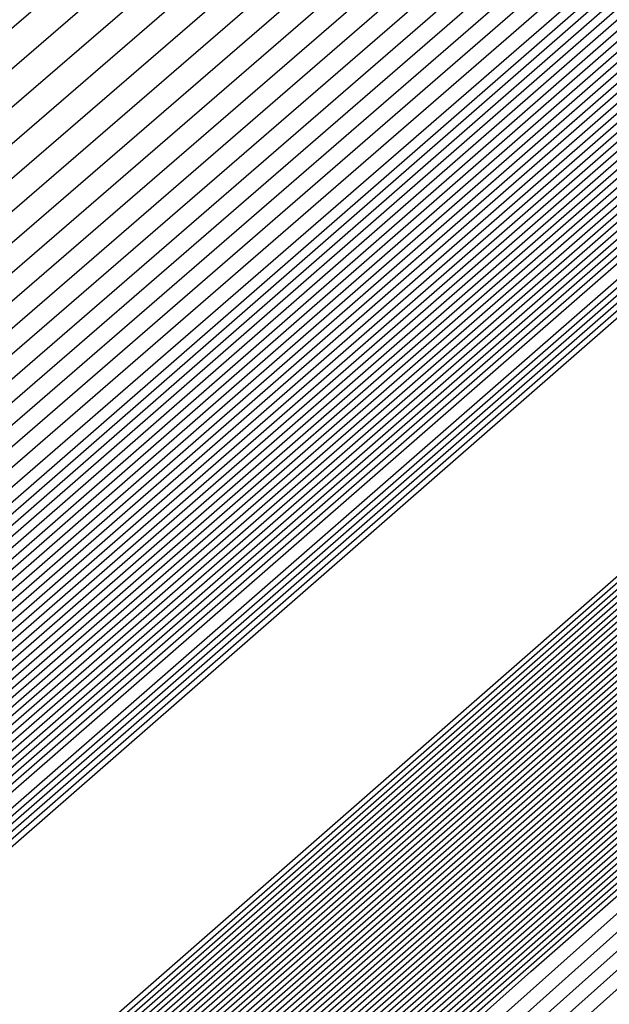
# Model space of a CAD drawing. Extents: x 3249832 to 3255657, y 13789405 to 13793316.
# Tile 810 of 1056: x 3253209.0369 to 3253209.1257, y 13791258.0892 to 13791258.2376. Entities that reach past the tile are written whole.
import ezdxf

# ---------------------------------------------------------------- set-up
doc = ezdxf.new("R2010")
doc.units = 0
doc.header["$LTSCALE"] = 100
doc.header["$MEASUREMENT"] = 0
for name, color, linetype in [('GRATIO_03231_CON', 1, 'CONTINUOUS'), ('GRATIO_0323_ICON', 1, 'CONTINUOUS'), ('TARGETS_EAST', 7, 'CONTINUOUS')]:
    doc.layers.add(name, color=color, linetype=linetype)

# ---------------------------------------------------------------- blocks, each defined once
blk = doc.blocks.new('Gratio_032316_contours')
at = {"layer": 'GRATIO_03231_CON', "color": 1, "linetype": 'Continuous', "flags": 128}
for points in [[(3253179.55027, 13791232.39503), (3253186.87441, 13791238.77001), (3253201.4775, 13791251.51898), (3253219.20823, 13791267.00714), (3253234.45763, 13791280.32933), (3253243.00028, 13791287.79153), (3253246.14511, 13791290.5444), (3253246.5846, 13791290.94974), (3253247.02187, 13791291.379), (3253250.20254, 13791294.24212), (3253258.88285, 13791301.95866), (3253274.44262, 13791315.73867), (3253292.7559, 13791331.95413), (3253308.32028, 13791345.76753)], [(3253180.16544, 13791232.93802), (3253187.28488, 13791239.13155), (3253201.72516, 13791251.73678), (3253219.33902, 13791267.12228), (3253234.51314, 13791280.37862), (3253243.01644, 13791287.80647), (3253246.14668, 13791290.54676), (3253246.58389, 13791290.95054), (3253247.01645, 13791291.37639), (3253250.16633, 13791294.21318), (3253258.7639, 13791301.85732), (3253274.17605, 13791315.50724), (3253292.31584, 13791331.56933), (3253307.73285, 13791345.25198)], [(3253180.78061, 13791233.481), (3253187.69534, 13791239.49309), (3253201.97282, 13791251.95458), (3253219.46981, 13791267.23741), (3253234.56866, 13791280.42791), (3253243.03259, 13791287.8214), (3253246.14825, 13791290.54912), (3253246.58317, 13791290.95133), (3253247.01103, 13791291.37378), (3253250.13013, 13791294.18424), (3253258.64495, 13791301.75599), (3253273.90947, 13791315.27582), (3253291.87577, 13791331.18453), (3253307.14542, 13791344.73643)], [(3253181.39578, 13791234.02399), (3253188.1058, 13791239.85463), (3253202.22048, 13791252.17237), (3253219.6006, 13791267.35254), (3253234.62418, 13791280.4772), (3253243.04874, 13791287.83633), (3253246.14982, 13791290.55149), (3253246.58246, 13791290.95213), (3253247.00561, 13791291.37117), (3253250.09393, 13791294.15529), (3253258.526, 13791301.65465), (3253273.6429, 13791315.0444), (3253291.4357, 13791330.79973), (3253306.55799, 13791344.22088)], [(3253182.62612, 13791235.10996), (3253188.92672, 13791240.5777), (3253202.71581, 13791252.60797), (3253219.86218, 13791267.58281), (3253234.73522, 13791280.57579), (3253243.08105, 13791287.8662), (3253246.15297, 13791290.55621), (3253246.58103, 13791290.95372), (3253246.99477, 13791291.36594), (3253250.02153, 13791294.09741), (3253258.2881, 13791301.45198), (3253273.10975, 13791314.58156), (3253290.55557, 13791330.03014), (3253305.38313, 13791343.18978)], [(3253183.24129, 13791235.65295), (3253189.33718, 13791240.93924), (3253202.96347, 13791252.82577), (3253219.99297, 13791267.69794), (3253234.79073, 13791280.62508), (3253243.0972, 13791287.88113), (3253246.15454, 13791290.55858), (3253246.58032, 13791290.95452), (3253246.98935, 13791291.36333), (3253249.98532, 13791294.06847), (3253258.16915, 13791301.35065), (3253272.84317, 13791314.35013), (3253290.11551, 13791329.64534), (3253304.7957, 13791342.67423)], [(3253189.74764, 13791241.30078), (3253203.21113, 13791253.04357), (3253220.12376, 13791267.81308), (3253234.84625, 13791280.67437), (3253243.11336, 13791287.89607), (3253246.15611, 13791290.56094), (3253246.57961, 13791290.95531), (3253246.98393, 13791291.36072), (3253249.94912, 13791294.03953), (3253258.05019, 13791301.24931), (3253272.5766, 13791314.11871), (3253289.67544, 13791329.26055), (3253304.20827, 13791342.15868)], [(3253190.1581, 13791241.66232), (3253203.45879, 13791253.26136), (3253220.25455, 13791267.92821), (3253234.90177, 13791280.72366), (3253243.12951, 13791287.911), (3253246.15768, 13791290.5633), (3253246.57889, 13791290.95611), (3253246.97851, 13791291.35811), (3253249.91292, 13791294.01058), (3253257.93124, 13791301.14798), (3253272.31002, 13791313.88729), (3253289.23538, 13791328.87575), (3253303.62084, 13791341.64313)], [(3253190.97902, 13791242.38539), (3253203.95411, 13791253.69696), (3253220.51613, 13791268.15847), (3253235.01281, 13791280.82224), (3253243.16182, 13791287.94087), (3253246.16082, 13791290.56803), (3253246.57747, 13791290.9577), (3253246.96767, 13791291.35288), (3253249.84051, 13791293.9527), (3253257.69334, 13791300.94531), (3253271.77687, 13791313.42445), (3253288.35525, 13791328.10615), (3253302.44598, 13791340.61203)], [(3253191.38948, 13791242.74693), (3253204.20177, 13791253.91476), (3253220.64692, 13791268.27361), (3253235.06832, 13791280.87154), (3253243.17797, 13791287.9558), (3253246.1624, 13791290.57039), (3253246.57675, 13791290.9585), (3253246.96225, 13791291.35027), (3253249.80431, 13791293.92376), (3253257.57439, 13791300.84397), (3253271.51029, 13791313.19303), (3253287.91518, 13791327.72135), (3253301.85855, 13791340.09648)], [(3253191.79994, 13791243.10847), (3253204.44943, 13791254.13256), (3253220.77772, 13791268.38874), (3253235.12384, 13791280.92083), (3253243.19412, 13791287.97073), (3253246.16397, 13791290.57276), (3253246.57604, 13791290.95929), (3253246.95683, 13791291.34766), (3253249.76811, 13791293.89481), (3253257.45544, 13791300.74264), (3253271.24372, 13791312.9616), (3253287.47511, 13791327.33655), (3253301.27112, 13791339.58093)], [(3253192.2104, 13791243.47001), (3253204.69709, 13791254.35035), (3253220.90851, 13791268.50387), (3253235.17936, 13791280.97012), (3253243.21028, 13791287.98567), (3253246.16554, 13791290.57512), (3253246.57533, 13791290.96009), (3253246.95142, 13791291.34505), (3253249.73191, 13791293.86587), (3253257.33649, 13791300.6413), (3253270.97714, 13791312.73018), (3253287.03505, 13791326.95176), (3253300.68369, 13791339.06538)], [(3253193.03132, 13791244.19308), (3253205.19242, 13791254.78595), (3253221.17009, 13791268.73414), (3253235.29039, 13791281.0687), (3253243.24258, 13791288.01553), (3253246.16868, 13791290.57985), (3253246.5739, 13791290.96168), (3253246.94058, 13791291.33982), (3253249.6595, 13791293.80799), (3253257.09858, 13791300.43863), (3253270.44399, 13791312.26734), (3253286.15492, 13791326.18216), (3253299.50883, 13791338.03428)], [(3253193.44178, 13791244.55462), (3253205.44008, 13791255.00375), (3253221.30088, 13791268.84927), (3253235.34591, 13791281.11799), (3253243.25874, 13791288.03047), (3253246.17025, 13791290.58221), (3253246.57319, 13791290.96248), (3253246.93516, 13791291.33721), (3253249.6233, 13791293.77904), (3253256.97963, 13791300.3373), (3253270.17741, 13791312.03592), (3253285.71485, 13791325.79737), (3253298.92139, 13791337.51873)], [(3253193.85224, 13791244.91616), (3253205.68774, 13791255.22155), (3253221.43167, 13791268.9644), (3253235.40143, 13791281.16728), (3253243.27489, 13791288.0454), (3253246.17182, 13791290.58457), (3253246.57247, 13791290.96327), (3253246.92974, 13791291.3346), (3253249.5871, 13791293.7501), (3253256.86068, 13791300.23596), (3253269.91084, 13791311.8045), (3253285.27479, 13791325.41257), (3253298.33396, 13791337.00318)], [(3253194.2627, 13791245.2777), (3253205.9354, 13791255.43934), (3253221.56246, 13791269.07954), (3253235.45695, 13791281.21658), (3253243.29104, 13791288.06033), (3253246.17339, 13791290.58694), (3253246.57176, 13791290.96407), (3253246.92432, 13791291.33198), (3253249.55089, 13791293.72116), (3253256.74173, 13791300.13463), (3253269.64426, 13791311.57307), (3253284.83472, 13791325.02777), (3253297.74653, 13791336.48763)], [(3253195.08362, 13791246.00077), (3253206.43072, 13791255.87494), (3253221.82404, 13791269.3098), (3253235.56798, 13791281.31516), (3253243.32335, 13791288.0902), (3253246.17654, 13791290.59166), (3253246.57033, 13791290.96566), (3253246.91348, 13791291.32676), (3253249.47849, 13791293.66327), (3253256.50383, 13791299.93196), (3253269.11111, 13791311.11023), (3253283.95459, 13791324.25817), (3253296.57167, 13791335.45653)], [(3253195.49408, 13791246.36231), (3253206.67838, 13791256.09274), (3253221.95483, 13791269.42494), (3253235.6235, 13791281.36445), (3253243.3395, 13791288.10513), (3253246.17811, 13791290.59402), (3253246.56962, 13791290.96646), (3253246.90806, 13791291.32415), (3253249.44229, 13791293.63433), (3253256.38488, 13791299.83062), (3253268.84454, 13791310.87881), (3253283.51452, 13791323.87338), (3253295.98424, 13791334.94098)], [(3253195.90454, 13791246.72385), (3253206.92604, 13791256.31054), (3253222.08562, 13791269.54007), (3253235.67902, 13791281.41374), (3253243.35566, 13791288.12007), (3253246.17968, 13791290.59639), (3253246.56891, 13791290.96725), (3253246.90264, 13791291.32154), (3253249.40609, 13791293.60539), (3253256.26593, 13791299.72929), (3253268.57796, 13791310.64739), (3253283.07446, 13791323.48858), (3253295.39681, 13791334.42543)], [(3253196.31501, 13791247.08539), (3253207.1737, 13791256.52833), (3253222.21641, 13791269.6552), (3253235.73454, 13791281.46303), (3253243.37181, 13791288.135), (3253246.18125, 13791290.59875), (3253246.56819, 13791290.96805), (3253246.89722, 13791291.31892), (3253249.36988, 13791293.57645), (3253256.14697, 13791299.62795), (3253268.31138, 13791310.41597), (3253282.63439, 13791323.10378), (3253294.80938, 13791333.90988)], [(3253197.13593, 13791247.80846), (3253207.66903, 13791256.96393), (3253222.47799, 13791269.88547), (3253235.84557, 13791281.56162), (3253243.40412, 13791288.16487), (3253246.18439, 13791290.60348), (3253246.56677, 13791290.96964), (3253246.88638, 13791291.3137), (3253249.29748, 13791293.51856), (3253255.90907, 13791299.42528), (3253267.77823, 13791309.95312), (3253281.75426, 13791322.33419), (3253293.63452, 13791332.87878)], [(3253197.54639, 13791248.17), (3253207.91669, 13791257.18173), (3253222.60878, 13791270.0006), (3253235.90109, 13791281.61091), (3253243.42027, 13791288.1798), (3253246.18596, 13791290.60584), (3253246.56605, 13791290.97044), (3253246.88096, 13791291.31109), (3253249.26128, 13791293.48962), (3253255.79012, 13791299.32395), (3253267.51166, 13791309.7217), (3253281.31419, 13791321.94939), (3253293.04709, 13791332.36323), (3253299.24948, 13791337.92415)], [(3253197.95685, 13791248.53154), (3253208.16435, 13791257.39953), (3253222.73957, 13791270.11573), (3253235.95661, 13791281.6602), (3253243.43643, 13791288.19473), (3253246.18754, 13791290.6082), (3253246.56534, 13791290.97123), (3253246.87554, 13791291.30847), (3253249.22507, 13791293.46068), (3253255.67117, 13791299.22261), (3253267.24508, 13791309.49028), (3253280.87413, 13791321.56459), (3253292.45966, 13791331.84768), (3253298.58416, 13791337.33876)], [(3253198.36731, 13791248.89308), (3253208.41201, 13791257.61732), (3253222.87037, 13791270.23087), (3253236.01213, 13791281.70949), (3253243.45258, 13791288.20967), (3253246.18911, 13791290.61057), (3253246.56463, 13791290.97203), (3253246.87012, 13791291.30586), (3253249.18887, 13791293.43173), (3253255.55222, 13791299.12128), (3253266.9785, 13791309.25886), (3253280.43407, 13791321.17979), (3253291.87223, 13791331.33213), (3253297.91884, 13791336.75338)], [(3253199.18823, 13791249.61615), (3253208.90733, 13791258.05292), (3253223.13195, 13791270.46113), (3253236.12316, 13791281.80807), (3253243.48489, 13791288.23953), (3253246.19225, 13791290.61529), (3253246.5632, 13791290.97362), (3253246.85928, 13791291.30064), (3253249.11647, 13791293.37385), (3253255.31432, 13791298.91861), (3253266.44535, 13791308.79601), (3253279.55394, 13791320.4102), (3253290.69737, 13791330.30103), (3253296.5882, 13791335.58261)], [(3253199.59869, 13791249.97769), (3253209.15499, 13791258.27072), (3253223.26274, 13791270.57626), (3253236.17868, 13791281.85736), (3253243.50104, 13791288.25447), (3253246.19382, 13791290.61766), (3253246.56249, 13791290.97442), (3253246.85386, 13791291.29803), (3253249.08026, 13791293.34491), (3253255.19536, 13791298.81727), (3253266.17878, 13791308.56459), (3253279.11387, 13791320.0254), (3253290.10994, 13791329.78548), (3253295.92288, 13791334.99723)], [(3253200.00915, 13791250.33923), (3253209.40265, 13791258.48852), (3253223.39353, 13791270.6914), (3253236.2342, 13791281.90666), (3253243.51719, 13791288.2694), (3253246.19539, 13791290.62002), (3253246.56177, 13791290.97521), (3253246.84844, 13791291.29541), (3253249.04406, 13791293.31596), (3253255.07641, 13791298.71594), (3253265.9122, 13791308.33317), (3253278.6738, 13791319.6406), (3253289.52251, 13791329.26993), (3253295.25756, 13791334.41184)], [(3253200.41961, 13791250.70077), (3253209.65031, 13791258.70631), (3253223.52432, 13791270.80653), (3253236.28972, 13791281.95595), (3253243.53335, 13791288.28434), (3253246.19696, 13791290.62238), (3253246.56106, 13791290.97601), (3253246.84302, 13791291.2928), (3253249.00786, 13791293.28702), (3253254.95746, 13791298.6146), (3253265.64563, 13791308.10175), (3253278.23374, 13791319.25581), (3253288.93508, 13791328.75438), (3253294.59224, 13791333.82646)], [(3253201.24053, 13791251.42384), (3253210.14563, 13791259.14191), (3253223.7859, 13791271.0368), (3253236.40075, 13791282.05453), (3253243.56565, 13791288.3142), (3253246.20011, 13791290.62711), (3253246.55963, 13791290.9776), (3253246.83219, 13791291.28758), (3253248.93546, 13791293.22914), (3253254.71956, 13791298.41193), (3253265.11248, 13791307.63891), (3253277.35361, 13791318.48621), (3253287.76022, 13791327.72328), (3253293.2616, 13791332.65569)], [(3253201.65099, 13791251.78538), (3253210.3933, 13791259.35971), (3253223.91669, 13791271.15193), (3253236.45627, 13791282.10382), (3253243.58181, 13791288.32914), (3253246.20168, 13791290.62947), (3253246.55892, 13791290.9784), (3253246.82677, 13791291.28496), (3253248.89925, 13791293.20019), (3253254.60061, 13791298.3106), (3253264.8459, 13791307.40749), (3253276.91354, 13791318.10141), (3253287.17279, 13791327.20773)], [(3253215.27891, 13791264.12388), (3253208.32754, 13791257.89481), (3253202.31158, 13791252.48555), (3253202.06145, 13791252.14692), (3253210.64096, 13791259.57751), (3253224.04748, 13791271.26706)], [(3253216.27123, 13791264.99994), (3253209.15191, 13791258.62312), (3253202.92675, 13791253.02854), (3253202.47191, 13791252.50846), (3253210.88862, 13791259.7953), (3253224.17827, 13791271.38219)], [(3253218.25586, 13791266.75207), (3253210.80067, 13791260.07975), (3253204.15709, 13791254.11451), (3253203.29283, 13791253.23153), (3253211.38394, 13791260.2309), (3253224.43985, 13791271.61246)], [(3253219.24818, 13791267.62813), (3253211.62504, 13791260.80806), (3253204.77226, 13791254.6575), (3253203.70329, 13791253.59307), (3253211.6316, 13791260.4487), (3253224.57064, 13791271.72759)], [(3253220.24049, 13791268.50419), (3253212.44942, 13791261.53637), (3253205.38743, 13791255.20049), (3253204.11375, 13791253.95461), (3253211.87926, 13791260.6665), (3253224.70143, 13791271.84272)], [(3253221.23281, 13791269.38026), (3253213.2738, 13791262.26468), (3253206.0026, 13791255.74348), (3253204.52421, 13791254.31615), (3253212.12692, 13791260.88429), (3253224.83222, 13791271.95786)], [(3253223.21744, 13791271.13238), (3253214.92255, 13791263.72131), (3253207.23294, 13791256.82945), (3253205.34514, 13791255.03922), (3253212.62225, 13791261.31989), (3253225.0938, 13791272.18812)], [(3253215.74693, 13791264.44962), (3253207.84811, 13791257.37244), (3253205.7556, 13791255.40076), (3253212.86991, 13791261.53769), (3253225.22459, 13791272.30326)], [(3253216.57131, 13791265.17793), (3253208.46329, 13791257.91542), (3253206.16606, 13791255.7623), (3253213.11757, 13791261.75549), (3253225.35538, 13791272.41839)]]:
    blk.add_lwpolyline(points, dxfattribs=at)
at = {"layer": 'GRATIO_03231_CON', "color": 5, "linetype": 'Continuous', "flags": 128}
for points in [[(3253178.31993, 13791231.30905), (3253186.05349, 13791238.04694), (3253200.98218, 13791251.08338), (3253218.94665, 13791266.77688), (3253234.34659, 13791280.23075), (3253242.96798, 13791287.76167), (3253246.14197, 13791290.53967), (3253246.58603, 13791290.94815), (3253247.02107, 13791291.37394), (3253250.18182, 13791294.2177), (3253258.80647, 13791301.88356), (3253274.26937, 13791315.56557), (3253292.48955, 13791331.61762), (3253308.02221, 13791345.18354)], [(3253177.70476, 13791230.76607), (3253185.64303, 13791237.6854), (3253200.73452, 13791250.86558), (3253218.81586, 13791266.66175), (3253234.29107, 13791280.18146), (3253242.95182, 13791287.74673), (3253246.1404, 13791290.53731), (3253246.58674, 13791290.94735), (3253247.01436, 13791291.36584), (3253250.12102, 13791294.16091), (3253258.59804, 13791301.69555), (3253273.79626, 13791315.14336), (3253291.70456, 13791330.92064), (3253306.97134, 13791344.25434)], [(3253177.08958, 13791230.22308), (3253185.23257, 13791237.32386), (3253200.48686, 13791250.64779), (3253218.68507, 13791266.54661), (3253234.23556, 13791280.13216), (3253242.93567, 13791287.7318), (3253246.13883, 13791290.53495), (3253246.58745, 13791290.94656), (3253247.00766, 13791291.35773), (3253250.06022, 13791294.10413), (3253258.38961, 13791301.50754), (3253273.32314, 13791314.72115), (3253290.91956, 13791330.22366), (3253305.92046, 13791343.32515)], [(3253176.47441, 13791229.68009), (3253184.82211, 13791236.96232), (3253200.23919, 13791250.42999), (3253218.55428, 13791266.43148), (3253234.18004, 13791280.08287), (3253242.91952, 13791287.71687), (3253246.13725, 13791290.53258), (3253246.58817, 13791290.94576), (3253247.00095, 13791291.34963), (3253249.99942, 13791294.04734), (3253258.18118, 13791301.31953), (3253272.85003, 13791314.29894), (3253290.13456, 13791329.52668), (3253304.86958, 13791342.39595)], [(3253175.24407, 13791228.59412), (3253184.00119, 13791236.23925), (3253199.74387, 13791249.99439), (3253218.2927, 13791266.20121), (3253234.069, 13791279.98429), (3253242.88721, 13791287.687), (3253246.13411, 13791290.52786), (3253246.58959, 13791290.94417), (3253246.98754, 13791291.33342), (3253249.87782, 13791293.93376), (3253257.76432, 13791300.94351), (3253271.9038, 13791313.45451), (3253288.56457, 13791328.13272), (3253302.76783, 13791340.53756)], [(3253196.57706, 13791247.03615), (3253203.47105, 13791253.1938), (3253218.75951, 13791266.60126), (3253234.06971, 13791279.98413), (3253242.88772, 13791287.68662), (3253246.13462, 13791290.52731), (3253246.59031, 13791290.94338), (3253246.98083, 13791291.32532), (3253249.81702, 13791293.87697), (3253257.55589, 13791300.7555), (3253271.43068, 13791313.0323), (3253287.77957, 13791327.43574), (3253301.71695, 13791339.60837)], [(3253196.71057, 13791247.15254), (3253203.58621, 13791253.29381), (3253218.83398, 13791266.66558), (3253234.10345, 13791280.01283), (3253242.89801, 13791287.6948), (3253246.13636, 13791290.52784), (3253246.59102, 13791290.94258), (3253246.97413, 13791291.31721), (3253249.75622, 13791293.82018), (3253257.34746, 13791300.56749), (3253270.95757, 13791312.61009), (3253286.99457, 13791326.73875), (3253300.66608, 13791338.67918)], [(3253196.84408, 13791247.26894), (3253203.70137, 13791253.39382), (3253218.90845, 13791266.7299), (3253234.13718, 13791280.04153), (3253242.9083, 13791287.70297), (3253246.13809, 13791290.52836), (3253246.59174, 13791290.94178), (3253246.96742, 13791291.30911), (3253249.69542, 13791293.76339), (3253257.13903, 13791300.37948), (3253270.48445, 13791312.18788), (3253286.20957, 13791326.04177), (3253299.6152, 13791337.74998)], [(3253197.11109, 13791247.50174), (3253203.93169, 13791253.59384), (3253219.0574, 13791266.85855), (3253234.20465, 13791280.09892), (3253242.92888, 13791287.71932), (3253246.14156, 13791290.52941), (3253246.59316, 13791290.94019), (3253246.95401, 13791291.2929), (3253249.57383, 13791293.64981), (3253256.72217, 13791300.00346), (3253269.53822, 13791311.34346), (3253284.63958, 13791324.64781), (3253297.51345, 13791335.89159)], [(3253197.2446, 13791247.61813), (3253204.04685, 13791253.69384), (3253219.13187, 13791266.92287), (3253234.23839, 13791280.12762), (3253242.93918, 13791287.72749), (3253246.1433, 13791290.52994), (3253246.59388, 13791290.9394), (3253246.9473, 13791291.28479), (3253249.51303, 13791293.59302), (3253256.51374, 13791299.81545), (3253269.06511, 13791310.92125), (3253283.85458, 13791323.95083), (3253296.46257, 13791334.9624)], [(3253197.37811, 13791247.73453), (3253204.16201, 13791253.79385), (3253219.20635, 13791266.98719), (3253234.27212, 13791280.15631), (3253242.94947, 13791287.73567), (3253246.14503, 13791290.53046), (3253246.59459, 13791290.9386), (3253246.9406, 13791291.27669), (3253249.45223, 13791293.53623), (3253256.30531, 13791299.62744), (3253268.59199, 13791310.49904), (3253283.06958, 13791323.25385), (3253295.41169, 13791334.0332)], [(3253197.51162, 13791247.85093), (3253204.27717, 13791253.89386), (3253219.28082, 13791267.05151), (3253234.30586, 13791280.18501), (3253242.95976, 13791287.74384), (3253246.14676, 13791290.53099), (3253246.5953, 13791290.9378), (3253246.93389, 13791291.26859), (3253249.39143, 13791293.47944), (3253256.09688, 13791299.43942), (3253268.11888, 13791310.07683), (3253282.28459, 13791322.55687), (3253294.36082, 13791333.10401)], [(3253197.77863, 13791248.08372), (3253204.50749, 13791254.09388), (3253219.42977, 13791267.18016), (3253234.37333, 13791280.2424), (3253242.98034, 13791287.76019), (3253246.15023, 13791290.53204), (3253246.59673, 13791290.93621), (3253246.92048, 13791291.25238), (3253249.26983, 13791293.36586), (3253255.68002, 13791299.0634), (3253267.17265, 13791309.2324), (3253280.71459, 13791321.16291), (3253292.25906, 13791331.24562), (3253298.86322, 13791336.86351)], [(3253197.91214, 13791248.20012), (3253204.62265, 13791254.19388), (3253219.50424, 13791267.24448), (3253234.40706, 13791280.2711), (3253242.99064, 13791287.76837), (3253246.15197, 13791290.53257), (3253246.59744, 13791290.93542), (3253246.91378, 13791291.24427), (3253249.20903, 13791293.30907), (3253255.47159, 13791298.87539), (3253266.69953, 13791308.81019), (3253279.9296, 13791320.46593), (3253291.20819, 13791330.31643), (3253297.66843, 13791335.81202)], [(3253198.04565, 13791248.31651), (3253204.73781, 13791254.29389), (3253219.57872, 13791267.3088), (3253234.4408, 13791280.2998), (3253243.00093, 13791287.77654), (3253246.1537, 13791290.53309), (3253246.59816, 13791290.93462), (3253246.90707, 13791291.23617), (3253249.14823, 13791293.25228), (3253255.26316, 13791298.68738), (3253266.22642, 13791308.38798), (3253279.1446, 13791319.76895), (3253290.15731, 13791329.38723), (3253296.47364, 13791334.76054)], [(3253198.17916, 13791248.43291), (3253204.85297, 13791254.3939), (3253219.65319, 13791267.37312), (3253234.47453, 13791280.32849), (3253243.01122, 13791287.78471), (3253246.15544, 13791290.53362), (3253246.59887, 13791290.93382), (3253246.90036, 13791291.22806), (3253249.08743, 13791293.19549), (3253255.05473, 13791298.49937), (3253265.7533, 13791307.96577), (3253278.3596, 13791319.07197), (3253289.10643, 13791328.45804), (3253295.27885, 13791333.70905)], [(3253198.44617, 13791248.6657), (3253205.08329, 13791254.59392), (3253219.80214, 13791267.50177), (3253234.542, 13791280.38589), (3253243.0318, 13791287.80106), (3253246.15891, 13791290.53467), (3253246.6003, 13791290.93223), (3253246.88695, 13791291.21186), (3253248.96583, 13791293.08191), (3253254.63787, 13791298.12335), (3253264.80707, 13791307.12135), (3253276.7896, 13791317.678), (3253287.00468, 13791326.59965), (3253292.88927, 13791331.60608), (3253295.95133, 13791334.07094)], [(3253198.57968, 13791248.7821), (3253205.19845, 13791254.69392), (3253219.87661, 13791267.56609), (3253234.57574, 13791280.41459), (3253243.04209, 13791287.80924), (3253246.16064, 13791290.53519), (3253246.60101, 13791290.93144), (3253246.88025, 13791291.20375), (3253248.90503, 13791293.02512), (3253254.42944, 13791297.93534), (3253264.33396, 13791306.69914), (3253276.00461, 13791316.98102), (3253285.9538, 13791325.67045), (3253291.69448, 13791330.55459), (3253294.7416, 13791333.01142)], [(3253198.71319, 13791248.8985), (3253205.31361, 13791254.79393), (3253219.95108, 13791267.63041), (3253234.60947, 13791280.44328), (3253243.05239, 13791287.81741), (3253246.16237, 13791290.53572), (3253246.60172, 13791290.93064), (3253246.87354, 13791291.19565), (3253248.84423, 13791292.96834), (3253254.22101, 13791297.74733), (3253263.86084, 13791306.27693), (3253275.21961, 13791316.28404), (3253284.90293, 13791324.74126), (3253290.49969, 13791329.50311), (3253293.53187, 13791331.9519)], [(3253198.8467, 13791249.0149), (3253205.42877, 13791254.89394), (3253220.02556, 13791267.69473), (3253234.64321, 13791280.47198), (3253243.06268, 13791287.82558), (3253246.16411, 13791290.53624), (3253246.60244, 13791290.92984), (3253246.86684, 13791291.18754), (3253248.78343, 13791292.91155), (3253254.01258, 13791297.55932), (3253263.38773, 13791305.85472), (3253274.43461, 13791315.58706), (3253283.85205, 13791323.81207), (3253289.3049, 13791328.45162), (3253292.32214, 13791330.89237), (3253295.39879, 13791333.38715)], [(3253199.11371, 13791249.24769), (3253205.65909, 13791255.09396), (3253220.17451, 13791267.82338), (3253234.71068, 13791280.52937), (3253243.08326, 13791287.84193), (3253246.16758, 13791290.53729), (3253246.60386, 13791290.92825), (3253246.85342, 13791291.17133), (3253248.66183, 13791292.79797), (3253253.59572, 13791297.1833), (3253262.4415, 13791305.01029), (3253272.86462, 13791314.1931), (3253281.7503, 13791321.95368), (3253286.91532, 13791326.34865), (3253289.90268, 13791328.77333), (3253293.18693, 13791331.45768)], [(3253199.24722, 13791249.36409), (3253205.77425, 13791255.19397), (3253220.24898, 13791267.8877), (3253234.74441, 13791280.55807), (3253243.09355, 13791287.85011), (3253246.16931, 13791290.53782), (3253246.60458, 13791290.92746), (3253246.84672, 13791291.16323), (3253248.60103, 13791292.74118), (3253253.38729, 13791296.99529), (3253261.96839, 13791304.58808), (3253272.07962, 13791313.49612), (3253280.69942, 13791321.02448), (3253285.72053, 13791325.29717), (3253288.69295, 13791327.71381), (3253292.081, 13791330.49295), (3253297.61917, 13791335.1971)], [(3253199.38073, 13791249.48048), (3253205.88941, 13791255.29397), (3253220.32345, 13791267.95202), (3253234.77815, 13791280.58677), (3253243.10385, 13791287.85828), (3253246.17105, 13791290.53834), (3253246.60529, 13791290.92666), (3253246.84001, 13791291.15513), (3253248.54023, 13791292.68439), (3253253.17886, 13791296.80728), (3253261.49527, 13791304.16587), (3253271.29462, 13791312.79914), (3253279.64854, 13791320.09529), (3253284.52574, 13791324.24568), (3253287.48322, 13791326.65429), (3253290.97507, 13791329.52822), (3253296.71525, 13791334.41022)], [(3253199.51424, 13791249.59688), (3253206.00457, 13791255.39398), (3253220.39793, 13791268.01634), (3253234.81188, 13791280.61546), (3253243.11414, 13791287.86646), (3253246.17278, 13791290.53887), (3253246.606, 13791290.92586), (3253246.83331, 13791291.14702), (3253248.47943, 13791292.6276), (3253252.97044, 13791296.61927), (3253261.02215, 13791303.74366), (3253270.50962, 13791312.10216), (3253278.59767, 13791319.16609), (3253283.33095, 13791323.1942), (3253286.27349, 13791325.59476), (3253289.86914, 13791328.56348), (3253295.81132, 13791333.62334)], [(3253199.78125, 13791249.82967), (3253206.23489, 13791255.594), (3253220.54687, 13791268.14499), (3253234.87935, 13791280.67286), (3253243.13472, 13791287.8828), (3253246.17625, 13791290.53992), (3253246.60743, 13791290.92427), (3253246.8199, 13791291.13081), (3253248.35784, 13791292.51402), (3253252.55358, 13791296.24325), (3253260.07593, 13791302.89924), (3253268.93963, 13791310.70819), (3253276.49591, 13791317.3077), (3253280.94137, 13791321.09123), (3253283.85403, 13791323.47572), (3253287.65728, 13791326.63402), (3253294.00347, 13791332.04958)], [(3253199.91476, 13791249.94607), (3253206.35005, 13791255.69401), (3253220.62135, 13791268.20931), (3253234.91309, 13791280.70156), (3253243.14501, 13791287.89098), (3253246.17798, 13791290.54045), (3253246.60814, 13791290.92348), (3253246.81319, 13791291.12271), (3253248.29704, 13791292.45723), (3253252.34515, 13791296.05524), (3253259.60281, 13791302.47703), (3253268.15463, 13791310.01121), (3253275.44504, 13791316.37851), (3253279.74658, 13791320.03974), (3253282.6443, 13791322.4162), (3253286.55135, 13791325.66929), (3253293.09954, 13791331.2627), (3253300.79521, 13791337.86923)], [(3253200.04827, 13791250.06247), (3253206.46521, 13791255.79401), (3253220.69582, 13791268.27363), (3253234.94682, 13791280.73025), (3253243.15531, 13791287.89915), (3253246.17972, 13791290.54097), (3253246.60886, 13791290.92268), (3253246.80649, 13791291.1146), (3253248.23624, 13791292.40044), (3253252.13672, 13791295.86723), (3253259.1297, 13791302.05482), (3253267.36963, 13791309.31423), (3253274.39416, 13791315.44932), (3253278.55179, 13791318.98826), (3253281.43456, 13791321.35667), (3253285.44542, 13791324.70455), (3253292.19561, 13791330.47582), (3253300.12972, 13791337.29016)], [(3253200.18178, 13791250.17887), (3253206.58037, 13791255.89402), (3253220.77029, 13791268.33795), (3253234.98056, 13791280.75895), (3253243.1656, 13791287.90733), (3253246.18145, 13791290.5415), (3253246.60957, 13791290.92188), (3253246.79978, 13791291.1065), (3253248.17544, 13791292.34365), (3253251.92829, 13791295.67922), (3253258.65658, 13791301.63261), (3253266.58464, 13791308.61725), (3253273.34328, 13791314.52012), (3253277.357, 13791317.93677), (3253280.22483, 13791320.29715), (3253284.33949, 13791323.73982), (3253291.29169, 13791329.68894), (3253299.46423, 13791336.71108)], [(3253200.44879, 13791250.41166), (3253206.81069, 13791256.09404), (3253220.91924, 13791268.4666), (3253235.04803, 13791280.81634), (3253243.18618, 13791287.92368), (3253246.18492, 13791290.54255), (3253246.611, 13791290.92029), (3253246.78637, 13791291.09029), (3253248.05384, 13791292.23007), (3253251.51143, 13791295.3032), (3253257.71035, 13791300.78818), (3253265.01464, 13791307.22329), (3253271.24153, 13791312.66173), (3253274.96742, 13791315.8338), (3253277.80537, 13791318.17811), (3253282.12763, 13791321.81036), (3253289.48383, 13791328.11518), (3253298.13324, 13791335.55292)], [(3253200.5823, 13791250.52806), (3253206.92586, 13791256.19405), (3253220.99372, 13791268.53092), (3253235.08176, 13791280.84504), (3253243.19647, 13791287.93185), (3253246.18666, 13791290.54307), (3253246.61171, 13791290.9195), (3253246.77966, 13791291.08219), (3253247.99304, 13791292.17328), (3253251.303, 13791295.11519), (3253257.23724, 13791300.36597), (3253264.22964, 13791306.52631), (3253270.19065, 13791311.73254), (3253273.77263, 13791314.78231), (3253276.59564, 13791317.11859), (3253281.0217, 13791320.84562), (3253288.57991, 13791327.3283), (3253297.46775, 13791334.97385)], [(3253200.71581, 13791250.64445), (3253207.04102, 13791256.29406), (3253221.06819, 13791268.59524), (3253235.1155, 13791280.87374), (3253243.20676, 13791287.94002), (3253246.18839, 13791290.5436), (3253246.61242, 13791290.9187), (3253246.77296, 13791291.07408), (3253247.93224, 13791292.11649), (3253251.09457, 13791294.92718), (3253256.76412, 13791299.94376), (3253263.44465, 13791305.82933), (3253269.13978, 13791310.80334), (3253272.57784, 13791313.73083), (3253275.38591, 13791316.05906), (3253279.91577, 13791319.88089), (3253287.67598, 13791326.54142), (3253296.80226, 13791334.39477)], [(3253200.84932, 13791250.76085), (3253207.15618, 13791256.39406), (3253221.14266, 13791268.65956), (3253235.14923, 13791280.90243), (3253243.21706, 13791287.9482), (3253246.19012, 13791290.54412), (3253246.61314, 13791290.9179), (3253246.76625, 13791291.06598), (3253247.87144, 13791292.0597), (3253250.88614, 13791294.73917), (3253256.29101, 13791299.52155), (3253262.65965, 13791305.13235), (3253268.0889, 13791309.87415), (3253271.38305, 13791312.67934), (3253274.17618, 13791314.99954), (3253278.80984, 13791318.91616), (3253286.77206, 13791325.75454), (3253296.13677, 13791333.81569)], [(3253201.11633, 13791250.99365), (3253207.3865, 13791256.59408), (3253221.29161, 13791268.78821), (3253235.2167, 13791280.95983), (3253243.23764, 13791287.96455), (3253246.19359, 13791290.54517), (3253246.61456, 13791290.91631), (3253246.75284, 13791291.04977), (3253247.74984, 13791291.94612), (3253250.46928, 13791294.36315), (3253255.34478, 13791298.67713), (3253261.08965, 13791303.73839), (3253265.98715, 13791308.01576), (3253268.99347, 13791310.57637), (3253271.75672, 13791312.8805), (3253276.59798, 13791316.9867), (3253284.9642, 13791324.18078), (3253294.80578, 13791332.65754)], [(3253201.24984, 13791251.11004), (3253207.50166, 13791256.69409), (3253221.36608, 13791268.85253), (3253235.25044, 13791280.98852), (3253243.24793, 13791287.97272), (3253246.19533, 13791290.5457), (3253246.61528, 13791290.91552), (3253246.74613, 13791291.04167), (3253247.68904, 13791291.88933), (3253250.26085, 13791294.17514), (3253254.87166, 13791298.25492), (3253260.30466, 13791303.04141), (3253264.93627, 13791307.08657), (3253267.79868, 13791309.52489), (3253270.54699, 13791311.82097), (3253275.49205, 13791316.02196), (3253284.06028, 13791323.3939), (3253294.14029, 13791332.07846)], [(3253201.38335, 13791251.22644), (3253207.61682, 13791256.7941), (3253221.44056, 13791268.91685), (3253235.28417, 13791281.01722), (3253243.25822, 13791287.9809), (3253246.19706, 13791290.54622), (3253246.61599, 13791290.91472), (3253246.73943, 13791291.03356), (3253247.62824, 13791291.83254), (3253250.05242, 13791293.98713), (3253254.39855, 13791297.83271), (3253259.51966, 13791302.34443), (3253263.88539, 13791306.15737), (3253266.60389, 13791308.4734), (3253269.33726, 13791310.76145), (3253274.38613, 13791315.05723), (3253283.15635, 13791322.60702), (3253293.4748, 13791331.49938)], [(3253201.51686, 13791251.34284), (3253207.73198, 13791256.8941), (3253221.51503, 13791268.98117), (3253235.31791, 13791281.04592), (3253243.26852, 13791287.98907), (3253246.1988, 13791290.54675), (3253246.6167, 13791290.91393), (3253246.73272, 13791291.02546), (3253247.56744, 13791291.77576), (3253249.84399, 13791293.79912), (3253253.92543, 13791297.41049), (3253258.73466, 13791301.64744), (3253262.83452, 13791305.22818), (3253265.4091, 13791307.42192), (3253268.12753, 13791309.70193), (3253273.2802, 13791314.0925), (3253282.25242, 13791321.82014), (3253292.80931, 13791330.9203), (3253301.81088, 13791338.63068)], [(3253201.78387, 13791251.57563), (3253207.9623, 13791257.09412), (3253221.66398, 13791269.10982), (3253235.38538, 13791281.10331), (3253243.2891, 13791288.00542), (3253246.20227, 13791290.5478), (3253246.61813, 13791290.91233), (3253246.71931, 13791291.00925), (3253247.44584, 13791291.66218), (3253249.42713, 13791293.4231), (3253252.9792, 13791296.56607), (3253257.16467, 13791300.25348), (3253260.73276, 13791303.36979), (3253263.01952, 13791305.31895), (3253265.70807, 13791307.58288), (3253271.06834, 13791312.16303), (3253280.44457, 13791320.24638), (3253291.47832, 13791329.76215), (3253300.88547, 13791337.82513)], [(3253201.91738, 13791251.69203), (3253208.07746, 13791257.19413), (3253221.73845, 13791269.17414), (3253235.41911, 13791281.13201), (3253243.29939, 13791288.01359), (3253246.204, 13791290.54832), (3253246.61884, 13791290.91154), (3253246.71261, 13791291.00114), (3253247.38504, 13791291.60539), (3253249.2187, 13791293.23509), (3253252.50609, 13791296.14386), (3253256.37967, 13791299.5565), (3253259.68189, 13791302.44059), (3253261.82473, 13791304.26746), (3253264.49834, 13791306.52336), (3253269.96241, 13791311.1983), (3253279.54064, 13791319.4595), (3253290.81283, 13791329.18307), (3253300.42277, 13791337.42236)], [(3253202.05089, 13791251.80842), (3253208.19262, 13791257.29414), (3253221.81293, 13791269.23846), (3253235.45285, 13791281.16071), (3253243.30968, 13791288.02177), (3253246.20573, 13791290.54885), (3253246.61956, 13791290.91074), (3253246.7059, 13791290.99304), (3253247.32424, 13791291.5486), (3253249.01027, 13791293.04708), (3253252.03297, 13791295.72165), (3253255.59467, 13791298.85952), (3253258.63101, 13791301.5114), (3253260.62994, 13791303.21597), (3253263.28861, 13791305.46384), (3253268.85648, 13791310.23357), (3253278.63672, 13791318.67262), (3253290.14734, 13791328.60399), (3253299.96006, 13791337.01958)], [(3253222.18973, 13791268.9562), (3253208.47101, 13791257.20698), (3253202.18439, 13791251.92482), (3253202.18439, 13791251.92482), (3253208.30778, 13791257.39414), (3253221.8874, 13791269.30278)], [(3253222.33685, 13791269.08692), (3253208.70035, 13791257.40813), (3253202.45141, 13791252.15761), (3253202.45141, 13791252.15761), (3253208.5381, 13791257.59416), (3253222.03635, 13791269.43142)], [(3253222.41042, 13791269.15229), (3253208.81502, 13791257.50869), (3253202.58492, 13791252.27401), (3253202.58492, 13791252.27401), (3253208.65326, 13791257.69417), (3253222.11082, 13791269.49575)], [(3253222.48398, 13791269.21765), (3253208.92969, 13791257.60926), (3253202.71843, 13791252.39041), (3253202.71843, 13791252.39041), (3253208.76842, 13791257.79418), (3253222.18529, 13791269.56007)], [(3253222.55754, 13791269.28301), (3253209.04436, 13791257.70983), (3253202.85194, 13791252.50681), (3253202.85193, 13791252.50681), (3253208.88358, 13791257.89419), (3253222.25977, 13791269.62439)], [(3253222.70467, 13791269.41374), (3253209.2737, 13791257.91097), (3253203.11895, 13791252.7396), (3253203.11895, 13791252.7396), (3253209.1139, 13791258.0942), (3253222.40871, 13791269.75304)], [(3253222.77823, 13791269.4791), (3253209.38837, 13791258.01154), (3253203.25246, 13791252.856), (3253203.25246, 13791252.856), (3253209.22906, 13791258.19421), (3253222.48319, 13791269.81736)], [(3253222.8518, 13791269.54447), (3253209.50304, 13791258.11211), (3253203.38597, 13791252.97239), (3253203.38597, 13791252.97239), (3253209.34422, 13791258.29422), (3253222.55766, 13791269.88168)], [(3253222.92536, 13791269.60983), (3253209.61771, 13791258.21268), (3253203.51947, 13791253.08879), (3253203.51947, 13791253.08879), (3253209.45938, 13791258.39423), (3253222.63214, 13791269.946)], [(3253294.55593, 13791331.78482), (3253282.65133, 13791321.30274), (3253268.6032, 13791309.01445), (3253256.6338, 13791298.60027), (3253249.91373, 13791292.81609), (3253247.40711, 13791290.71997), (3253247.02638, 13791290.44557), (3253246.62867, 13791290.09727), (3253243.8498, 13791287.66252), (3253236.27025, 13791281.09954), (3253223.07249, 13791269.74056), (3253209.84706, 13791258.41382), (3253203.78649, 13791253.32159), (3253203.78649, 13791253.32159), (3253209.68971, 13791258.59423), (3253222.78114, 13791270.07458), (3253235.89161, 13791281.53353), (3253243.79641, 13791288.43297), (3253249.04881, 13791292.99861), (3253256.14655, 13791299.14707), (3253268.13516, 13791309.52901), (3253282.25127, 13791321.73092), (3253294.2793, 13791332.07331)]]:
    blk.add_lwpolyline(points, dxfattribs=at)
at = {"layer": 'GRATIO_0323_ICON', "color": 7, "linetype": 'Continuous', "flags": 128}
for points in [[(3253175.85924, 13791229.13711), (3253184.41165, 13791236.60078), (3253199.99153, 13791250.21219), (3253218.42349, 13791266.31635), (3253234.12452, 13791280.03358), (3253242.90336, 13791287.70193), (3253246.13568, 13791290.53022), (3253246.58888, 13791290.94497), (3253246.99424, 13791291.34152), (3253249.93862, 13791293.99055), (3253257.97275, 13791301.13152), (3253272.37691, 13791313.87673), (3253289.34956, 13791328.8297), (3253303.81871, 13791341.46676)], [(3253182.01095, 13791234.56698), (3253188.51626, 13791240.21616), (3253202.46814, 13791252.39017), (3253219.73139, 13791267.46768), (3253234.6797, 13791280.5265), (3253243.0649, 13791287.85127), (3253246.1514, 13791290.55385), (3253246.58175, 13791290.95293), (3253247.00019, 13791291.36856), (3253250.05773, 13791294.12635), (3253258.40705, 13791301.55332), (3253273.37632, 13791314.81298), (3253290.99564, 13791330.41494), (3253305.97056, 13791343.70533)], [(3253196.97758, 13791247.38534), (3253203.81653, 13791253.49383), (3253218.98293, 13791266.79423), (3253234.17092, 13791280.07022), (3253242.91859, 13791287.71115), (3253246.13983, 13791290.52889), (3253246.59245, 13791290.94099), (3253246.96072, 13791291.301), (3253249.63462, 13791293.7066), (3253256.9306, 13791300.19147), (3253270.01134, 13791311.76567), (3253285.42458, 13791325.34479), (3253298.56432, 13791336.82079)], [(3253197.64512, 13791247.96732), (3253204.39233, 13791253.99387), (3253219.3553, 13791267.11584), (3253234.33959, 13791280.21371), (3253242.97005, 13791287.75202), (3253246.1485, 13791290.53152), (3253246.59602, 13791290.93701), (3253246.92719, 13791291.26048), (3253249.33063, 13791293.42265), (3253255.88845, 13791299.25141), (3253267.64576, 13791309.65462), (3253281.49959, 13791321.85989), (3253293.30994, 13791332.17482)], [(3253198.31266, 13791248.54931), (3253204.96813, 13791254.49391), (3253219.72766, 13791267.43745), (3253234.50827, 13791280.35719), (3253243.02151, 13791287.79289), (3253246.15717, 13791290.53414), (3253246.59958, 13791290.93303), (3253246.89366, 13791291.21996), (3253249.02663, 13791293.1387), (3253254.8463, 13791298.31136), (3253265.28019, 13791307.54356), (3253277.5746, 13791318.37498), (3253288.05556, 13791327.52884), (3253294.08406, 13791332.65756)], [(3253190.56856, 13791242.02386), (3253203.70645, 13791253.47916), (3253220.38534, 13791268.04334), (3253234.95729, 13791280.77295), (3253243.14566, 13791287.92593), (3253246.15925, 13791290.56567), (3253246.57818, 13791290.95691), (3253246.97309, 13791291.35549), (3253249.87672, 13791293.98164), (3253257.81229, 13791301.04664), (3253272.04344, 13791313.65587), (3253288.79531, 13791328.49095), (3253303.03341, 13791341.12758)], [(3253198.9802, 13791249.13129), (3253205.54393, 13791254.99395), (3253220.10003, 13791267.75905), (3253234.67694, 13791280.50068), (3253243.07297, 13791287.83376), (3253246.16584, 13791290.53677), (3253246.60315, 13791290.92905), (3253246.86013, 13791291.17944), (3253248.72263, 13791292.85476), (3253253.80415, 13791297.37131), (3253262.91461, 13791305.43251), (3253273.64961, 13791314.89008), (3253282.80117, 13791322.88287), (3253288.11011, 13791327.40014), (3253291.11241, 13791329.83285), (3253294.29286, 13791332.42241)], [(3253199.64774, 13791249.71328), (3253206.11974, 13791255.49399), (3253220.4724, 13791268.08067), (3253234.84562, 13791280.64416), (3253243.12443, 13791287.87463), (3253246.17452, 13791290.53939), (3253246.60672, 13791290.92507), (3253246.8266, 13791291.13892), (3253248.41864, 13791292.57081), (3253252.76201, 13791296.43126), (3253260.54904, 13791303.32145), (3253269.72463, 13791311.40518), (3253277.54679, 13791318.2369), (3253282.13616, 13791322.14271), (3253285.06376, 13791324.53524), (3253288.76321, 13791327.59875), (3253294.90739, 13791332.83646)], [(3253200.31528, 13791250.29526), (3253206.69554, 13791255.99403), (3253220.84477, 13791268.40227), (3253235.01429, 13791280.78765), (3253243.17589, 13791287.9155), (3253246.18319, 13791290.54202), (3253246.61028, 13791290.92109), (3253246.79307, 13791291.0984), (3253248.11464, 13791292.28686), (3253251.71986, 13791295.49121), (3253258.18347, 13791301.21039), (3253265.79964, 13791307.92027), (3253272.29241, 13791313.59093), (3253276.16221, 13791316.88528), (3253279.0151, 13791319.23763), (3253283.23356, 13791322.77509), (3253290.38776, 13791328.90206), (3253298.79874, 13791336.132)], [(3253192.62086, 13791243.83154), (3253204.94475, 13791254.56815), (3253221.0393, 13791268.61901), (3253235.23488, 13791281.01941), (3253243.22643, 13791288.0006), (3253246.16711, 13791290.57748), (3253246.57461, 13791290.96089), (3253246.946, 13791291.34243), (3253249.6957, 13791293.83693), (3253257.21754, 13791300.53997), (3253270.71056, 13791312.49876), (3253286.59498, 13791326.56696), (3253300.09626, 13791338.54983)], [(3253200.98282, 13791250.87725), (3253207.27134, 13791256.49407), (3253221.21714, 13791268.72389), (3253235.18297, 13791280.93113), (3253243.22735, 13791287.95637), (3253246.19186, 13791290.54465), (3253246.61385, 13791290.91711), (3253246.75955, 13791291.05787), (3253247.81064, 13791292.00291), (3253250.67771, 13791294.55116), (3253255.81789, 13791299.09934), (3253261.87465, 13791304.43537), (3253267.03802, 13791308.94496), (3253270.18826, 13791311.62786), (3253272.96645, 13791313.94002), (3253277.70391, 13791317.95143), (3253285.86813, 13791324.96766), (3253295.47128, 13791333.23661)], [(3253201.65036, 13791251.45923), (3253207.84714, 13791256.99411), (3253221.5895, 13791269.04549), (3253235.35164, 13791281.07462), (3253243.27881, 13791287.99724), (3253246.20053, 13791290.54727), (3253246.61742, 13791290.91313), (3253246.72602, 13791291.01735), (3253247.50664, 13791291.71897), (3253249.63556, 13791293.61111), (3253253.45232, 13791296.98828), (3253257.94966, 13791300.95046), (3253261.78364, 13791304.29898), (3253264.21431, 13791306.37043), (3253266.9178, 13791308.64241), (3253272.17427, 13791313.12777), (3253281.3485, 13791321.03326), (3253292.14381, 13791330.34122), (3253301.34818, 13791338.22791)], [(3253194.67316, 13791245.63924), (3253206.18306, 13791255.65714), (3253221.69325, 13791269.19467), (3253235.51247, 13791281.26587), (3253243.3072, 13791288.07527), (3253246.17497, 13791290.5893), (3253246.57105, 13791290.96487), (3253246.9189, 13791291.32937), (3253249.51469, 13791293.69222), (3253256.62278, 13791300.03329), (3253269.37769, 13791311.34165), (3253284.39466, 13791324.64297), (3253297.1591, 13791335.97208)], [(3253222.26329, 13791269.02156), (3253208.58568, 13791257.30755), (3253202.3179, 13791252.04122), (3253202.3179, 13791252.04122), (3253208.42294, 13791257.49415), (3253221.96187, 13791269.36711)], [(3253222.63111, 13791269.34838), (3253209.15903, 13791257.8104), (3253202.98544, 13791252.6232), (3253202.98544, 13791252.6232), (3253208.99874, 13791257.99419), (3253222.33424, 13791269.68871)], [(3253196.72547, 13791247.44693), (3253207.42136, 13791256.74613), (3253222.3472, 13791269.77033), (3253235.79006, 13791281.51232), (3253243.38797, 13791288.14993), (3253246.18282, 13791290.60111), (3253246.56748, 13791290.96885), (3253246.8918, 13791291.31631), (3253249.33368, 13791293.5475), (3253256.02802, 13791299.52662), (3253268.04481, 13791310.18454), (3253282.19433, 13791322.71898), (3253294.22195, 13791333.39433)], [(3253294.80845, 13791332.00265), (3253282.84083, 13791321.46507), (3253268.71833, 13791309.11172), (3253256.68557, 13791298.6424), (3253249.92995, 13791292.82756), (3253247.41007, 13791290.72034), (3253247.02732, 13791290.44449), (3253246.62834, 13791290.09516), (3253243.84082, 13791287.65286), (3253236.2377, 13791281.06949), (3253222.99892, 13791269.67519), (3253209.73238, 13791258.31325), (3253203.65298, 13791253.20519), (3253203.65298, 13791253.20519), (3253209.57454, 13791258.49423), (3253222.70663, 13791270.0103), (3253235.85774, 13791281.50498), (3253243.7877, 13791288.42674), (3253249.0616, 13791293.01148), (3253256.19586, 13791299.19195), (3253268.24784, 13791309.62896), (3253282.43865, 13791321.89552), (3253294.53035, 13791332.29267)], [(3253198.77777, 13791249.25461), (3253208.65967, 13791257.83512), (3253223.00116, 13791270.346), (3253236.06765, 13791281.75878), (3253243.46873, 13791288.2246), (3253246.19068, 13791290.61293), (3253246.56391, 13791290.97283), (3253246.8647, 13791291.30325), (3253249.15267, 13791293.40279), (3253255.43327, 13791299.01994), (3253266.71193, 13791309.02744), (3253279.994, 13791320.795), (3253291.2848, 13791330.81658), (3253297.25352, 13791336.168)], [(3253200.83007, 13791251.06231), (3253209.89797, 13791258.92411), (3253223.65511, 13791270.92166), (3253236.34523, 13791282.00524), (3253243.5495, 13791288.29927), (3253246.19853, 13791290.62475), (3253246.56034, 13791290.9768), (3253246.83761, 13791291.29019), (3253248.97166, 13791293.25808), (3253254.83851, 13791298.51327), (3253265.37905, 13791307.87033), (3253277.79367, 13791318.87101), (3253288.34765, 13791328.23883), (3253293.92692, 13791333.24107)], [(3253217.26355, 13791265.876), (3253209.97629, 13791259.35143), (3253203.54192, 13791253.57153), (3253202.88237, 13791252.87), (3253211.13628, 13791260.0131), (3253224.30906, 13791271.49733)], [(3253222.22513, 13791270.25632), (3253214.09818, 13791262.993), (3253206.61777, 13791256.28646), (3253204.93468, 13791254.67769), (3253212.37458, 13791261.10209), (3253224.96301, 13791272.07299)]]:
    blk.add_lwpolyline(points, dxfattribs=at)

msp = doc.modelspace()

# ---------------------------------------------------------------- block references
at = {"layer": 'TARGETS_EAST'}
msp.add_blockref('Gratio_032316_contours', (0, 0), dxfattribs=at)

doc.saveas('drawing.dxf')
